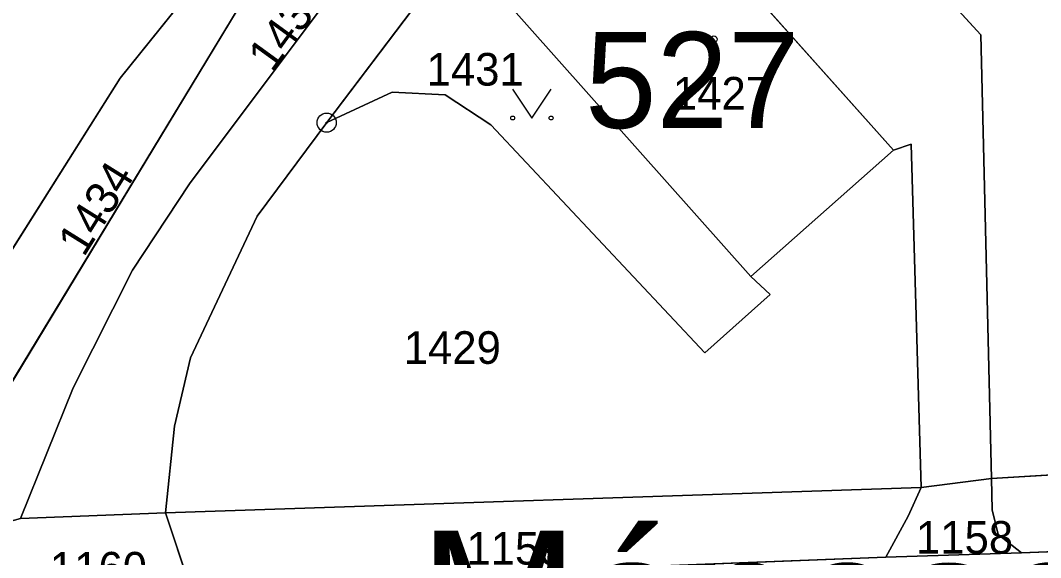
# Model space of a CAD drawing. Extents: x -689422 to -685210, y -987725 to -982160.
# Drawn here: x -687189 to -687135.9, y -985186.2 to -985158.2 of the extents above; entities that cross this region are included whole.
import ezdxf

# ---------------------------------------------------------------- set-up
doc = ezdxf.new("R2010")
doc.units = 0
for name, color, linetype in [('KN_Budovy', 7, 'Continuous'), ('KN_Budovy_cisla_domovni', 7, 'Continuous'), ('KN_Hranice_parcel', 7, 'Continuous'), ('KN_Parcelni cisla', 7, 'Continuous'), ('KN_Polygon parcely', 7, 'Continuous'), ('KN_Popisy_pomistni nazvy nazvy ulic', 7, 'Continuous'), ('KN_POZEMKY_OSTATNI PLOCHA', 7, 'Continuous'), ('KN_POZEMKY_ZASTAVENA PLOCHA', 7, 'Continuous'), ('KN_VYUZITI_16_ostatni plocha_silnice', 7, 'Continuous'), ('KN_VYUZITI_17_ostatni plocha_ostatni komunikace', 7, 'Continuous'), ('KN_VYUZITI_19_ostatni plocha_zelen', 7, 'Continuous'), ('KN_VYUZITI_23_ostatni plocha_manipulacni plocha', 7, 'Continuous'), ('KN_VYUZITI_26_ostatni plocha_jina plocha', 7, 'Continuous'), ('KN_Značky bodu BP', 7, 'Continuous'), ('KN_Značky budov', 7, 'Continuous'), ('KN_Značky kultur', 7, 'Continuous')]:
    doc.layers.add(name, color=color, linetype=linetype)

msp = doc.modelspace()

# ---------------------------------------------------------------- linework, layer by layer
at = {"layer": 'KN_Budovy'}
msp.add_lwpolyline([(-687163.86, -985156.98), (-687150.94, -985171.53), (-687143.51, -985164.95), (-687150.7, -985156.88), (-687156.57, -985150.3)], close=True, dxfattribs=at)
at = {"layer": 'KN_Hranice_parcel'}
for p, q in [((-687173.01, -985163.51), (-687165.01, -985152.92)), ((-687163.86, -985156.98), (-687150.94, -985171.53)), ((-687150.7, -985156.88), (-687143.51, -985164.95)), ((-687150.94, -985171.53), (-687143.51, -985164.95)), ((-687105.85, -985180.08), (-687138.41, -985182.06)), ((-687142.07, -985182.53), (-687138.41, -985182.06)), ((-687142.07, -985182.53), (-687181.4, -985183.85)), ((-687188.95, -985184.13), (-687189.57, -985184.32)), ((-687188.95, -985184.13), (-687181.4, -985183.85)), ((-687181.4, -985183.85), (-687180.16, -985187.56)), ((-687143.9, -985186.16), (-687180.16, -985187.56)), ((-687136.84, -985185.92), (-687143.9, -985186.16))]:
    msp.add_line(p, q, dxfattribs=at)
for points in [[(-687141.63, -985116.62), (-687145.04, -985119.79), (-687180.15, -985166.7), (-687183.12, -985171.19), (-687186.21, -985177.33), (-687188.95, -985184.13)], [(-687196, -985180.6), (-687191.71, -985180.83), (-687177.22, -985156.89), (-687164.86, -985142.21), (-687156.47, -985133.38)], [(-687160.67, -985133.46), (-687169.91, -985143.97), (-687183.76, -985161.2), (-687196, -985180.6)], [(-687138.41, -985182.06), (-687138.96, -985158.93), (-687142.83, -985154.7), (-687139.95, -985152.31)], [(-687150.94, -985171.53), (-687149.93, -985172.46), (-687153.33, -985175.5), (-687164.46, -985163.63), (-687166.85, -985162.07), (-687169.6, -985161.92), (-687173.01, -985163.51)], [(-687181.4, -985183.85), (-687180.93, -985179.33), (-687180.09, -985175.77), (-687176.63, -985168.38), (-687173.01, -985163.51)], [(-687143.51, -985164.95), (-687142.59, -985164.64), (-687142.07, -985182.53)], [(-687138.41, -985182.06), (-687138.38, -985183.68), (-687138.06, -985184.98), (-687136.84, -985185.92)], [(-687142.07, -985182.53), (-687142.74, -985184.01), (-687143.9, -985186.16)], [(-687106.84, -985184.76), (-687110.87, -985184.92), (-687110.89, -985184.42), (-687111.47, -985184.46), (-687112.35, -985184.99), (-687136.84, -985185.92)]]:
    msp.add_lwpolyline(points, dxfattribs=at)
at = {"layer": 'KN_Polygon parcely'}
for points in [[(-687189.57, -985184.32), (-687188.95, -985184.13), (-687186.21, -985177.33), (-687183.12, -985171.19), (-687180.15, -985166.7), (-687145.04, -985119.79), (-687141.63, -985116.62), (-687141.94, -985110.44), (-687143.64, -985110.36), (-687155.56, -985128.06), (-687155.53, -985129.37), (-687155.48, -985131.59), (-687156.47, -985133.38), (-687164.86, -985142.21), (-687177.22, -985156.89), (-687191.71, -985180.83), (-687196, -985180.6), (-687198.7, -985184.43)], [(-687160.67, -985133.46), (-687169.91, -985143.97), (-687183.76, -985161.2), (-687196, -985180.6), (-687191.71, -985180.83), (-687177.22, -985156.89), (-687164.86, -985142.21), (-687156.47, -985133.38), (-687159.17, -985133.43)], [(-687163.86, -985156.98), (-687150.94, -985171.53), (-687143.51, -985164.95), (-687150.7, -985156.88), (-687156.57, -985150.3)], [(-687116.84, -985170.49), (-687120.85, -985173.91), (-687139.95, -985152.31), (-687142.83, -985154.7), (-687138.96, -985158.93), (-687138.41, -985182.06), (-687105.85, -985180.08), (-687107.45, -985165.95), (-687109.03, -985163.31), (-687109.57, -985163.84)], [(-687165.01, -985152.92), (-687173.01, -985163.51), (-687169.6, -985161.92), (-687166.85, -985162.07), (-687164.46, -985163.63), (-687153.33, -985175.5), (-687149.93, -985172.46), (-687150.94, -985171.53), (-687163.86, -985156.98), (-687164.37, -985157.4), (-687165.43, -985155.91)], [(-687149.93, -985172.46), (-687153.33, -985175.5), (-687164.46, -985163.63), (-687166.85, -985162.07), (-687169.6, -985161.92), (-687173.01, -985163.51), (-687176.63, -985168.38), (-687180.09, -985175.77), (-687180.93, -985179.33), (-687181.4, -985183.85), (-687142.07, -985182.53), (-687142.59, -985164.64), (-687143.51, -985164.95), (-687150.94, -985171.53)], [(-687138.41, -985182.06), (-687138.38, -985183.68), (-687138.06, -985184.98), (-687136.84, -985185.92), (-687112.35, -985184.99), (-687111.47, -985184.46), (-687110.89, -985184.42), (-687110.87, -985184.92), (-687106.84, -985184.76), (-687106.11, -985183.94), (-687105.85, -985180.08)], [(-687142.74, -985184.01), (-687143.9, -985186.16), (-687136.84, -985185.92), (-687138.06, -985184.98), (-687138.38, -985183.68), (-687138.41, -985182.06), (-687142.07, -985182.53)], [(-687180.16, -985187.56), (-687143.9, -985186.16), (-687142.74, -985184.01), (-687142.07, -985182.53), (-687181.4, -985183.85)], [(-687188.95, -985184.13), (-687189.57, -985184.32), (-687192.32, -985188), (-687180.16, -985187.56), (-687181.4, -985183.85)]]:
    msp.add_lwpolyline(points, close=True, dxfattribs=at)
for points in [[(-687145.04, -985119.79), (-687180.15, -985166.7), (-687183.12, -985171.19), (-687186.21, -985177.33), (-687188.95, -985184.13), (-687181.4, -985183.85), (-687180.93, -985179.33), (-687180.09, -985175.77), (-687176.63, -985168.38), (-687173.01, -985163.51), (-687165.01, -985152.92)], [(-687196, -985180.6), (-687183.76, -985161.2), (-687169.91, -985143.97), (-687160.67, -985133.46), (-687173.48, -985133.7), (-687173.48, -985135.7), (-687173.39, -985139.58), (-687191.46, -985139.62)], [(-687150.7, -985156.88), (-687143.51, -985164.95), (-687142.59, -985164.64), (-687142.07, -985182.53), (-687138.41, -985182.06), (-687138.96, -985158.93), (-687142.83, -985154.7)], [(-686959.23, -985186.94), (-686950.63, -985178.56), (-686961.48, -985178.4), (-687028.34, -985181.63), (-687040.2, -985182.13), (-687044.28, -985182.34), (-687044.32, -985181.99), (-687044.82, -985182.02), (-687045.76, -985182.37), (-687067.02, -985183.27), (-687075.9, -985183.63), (-687099.22, -985184.46), (-687106.84, -985184.76), (-687110.87, -985184.92), (-687110.89, -985184.42), (-687111.47, -985184.46), (-687112.35, -985184.99), (-687136.84, -985185.92), (-687143.9, -985186.16), (-687180.16, -985187.56)]]:
    msp.add_lwpolyline(points, dxfattribs=at)
at = {"layer": 'KN_POZEMKY_OSTATNI PLOCHA'}
for p, q in [((-687180.15, -985166.7), (-687145.04, -985119.79)), ((-687145.04, -985119.79), (-687180.15, -985166.7)), ((-687183.76, -985161.2), (-687169.91, -985143.97)), ((-687169.91, -985143.97), (-687183.76, -985161.2)), ((-687173.01, -985163.51), (-687165.01, -985152.92)), ((-687165.01, -985152.92), (-687173.01, -985163.51)), ((-687142.83, -985154.7), (-687138.96, -985158.93)), ((-687138.96, -985158.93), (-687142.83, -985154.7)), ((-687177.22, -985156.89), (-687191.71, -985180.83)), ((-687191.71, -985180.83), (-687177.22, -985156.89)), ((-687163.86, -985156.98), (-687150.94, -985171.53)), ((-687143.51, -985164.95), (-687150.7, -985156.88)), ((-687138.96, -985158.93), (-687138.41, -985182.06)), ((-687138.41, -985182.06), (-687138.96, -985158.93)), ((-687196, -985180.6), (-687183.76, -985161.2)), ((-687183.76, -985161.2), (-687196, -985180.6)), ((-687169.6, -985161.92), (-687173.01, -985163.51)), ((-687173.01, -985163.51), (-687169.6, -985161.92)), ((-687166.85, -985162.07), (-687169.6, -985161.92)), ((-687169.6, -985161.92), (-687166.85, -985162.07)), ((-687164.46, -985163.63), (-687166.85, -985162.07)), ((-687166.85, -985162.07), (-687164.46, -985163.63)), ((-687173.01, -985163.51), (-687176.63, -985168.38)), ((-687176.63, -985168.38), (-687173.01, -985163.51)), ((-687153.33, -985175.5), (-687164.46, -985163.63)), ((-687164.46, -985163.63), (-687153.33, -985175.5)), ((-687142.59, -985164.64), (-687143.51, -985164.95)), ((-687143.51, -985164.95), (-687142.59, -985164.64)), ((-687142.07, -985182.53), (-687142.59, -985164.64)), ((-687142.59, -985164.64), (-687142.07, -985182.53)), ((-687150.94, -985171.53), (-687143.51, -985164.95)), ((-687183.12, -985171.19), (-687180.15, -985166.7)), ((-687180.15, -985166.7), (-687183.12, -985171.19)), ((-687176.63, -985168.38), (-687180.09, -985175.77)), ((-687180.09, -985175.77), (-687176.63, -985168.38)), ((-687186.21, -985177.33), (-687183.12, -985171.19)), ((-687183.12, -985171.19), (-687186.21, -985177.33)), ((-687150.94, -985171.53), (-687149.93, -985172.46)), ((-687149.93, -985172.46), (-687150.94, -985171.53)), ((-687149.93, -985172.46), (-687153.33, -985175.5)), ((-687153.33, -985175.5), (-687149.93, -985172.46)), ((-687180.09, -985175.77), (-687180.93, -985179.33)), ((-687180.93, -985179.33), (-687180.09, -985175.77)), ((-687188.95, -985184.13), (-687186.21, -985177.33)), ((-687186.21, -985177.33), (-687188.95, -985184.13)), ((-687180.93, -985179.33), (-687181.4, -985183.85)), ((-687181.4, -985183.85), (-687180.93, -985179.33)), ((-687105.85, -985180.08), (-687138.41, -985182.06)), ((-687138.41, -985182.06), (-687105.85, -985180.08)), ((-687138.41, -985182.06), (-687142.07, -985182.53)), ((-687142.07, -985182.53), (-687138.41, -985182.06)), ((-687138.38, -985183.68), (-687138.41, -985182.06)), ((-687138.41, -985182.06), (-687138.38, -985183.68)), ((-687142.07, -985182.53), (-687181.4, -985183.85)), ((-687181.4, -985183.85), (-687142.07, -985182.53)), ((-687142.74, -985184.01), (-687142.07, -985182.53)), ((-687142.07, -985182.53), (-687142.74, -985184.01)), ((-687138.06, -985184.98), (-687138.38, -985183.68)), ((-687138.38, -985183.68), (-687138.06, -985184.98)), ((-687188.95, -985184.13), (-687189.57, -985184.32)), ((-687189.57, -985184.32), (-687188.95, -985184.13)), ((-687181.4, -985183.85), (-687188.95, -985184.13)), ((-687188.95, -985184.13), (-687181.4, -985183.85)), ((-687180.16, -985187.56), (-687181.4, -985183.85)), ((-687181.4, -985183.85), (-687180.16, -985187.56)), ((-687143.9, -985186.16), (-687142.74, -985184.01)), ((-687142.74, -985184.01), (-687143.9, -985186.16)), ((-687136.84, -985185.92), (-687138.06, -985184.98)), ((-687138.06, -985184.98), (-687136.84, -985185.92)), ((-687112.35, -985184.99), (-687136.84, -985185.92)), ((-687136.84, -985185.92), (-687112.35, -985184.99)), ((-687143.9, -985186.16), (-687180.16, -985187.56)), ((-687180.16, -985187.56), (-687143.9, -985186.16)), ((-687136.84, -985185.92), (-687143.9, -985186.16)), ((-687143.9, -985186.16), (-687136.84, -985185.92))]:
    msp.add_line(p, q, dxfattribs=at)
at = {"layer": 'KN_POZEMKY_ZASTAVENA PLOCHA'}
for p, q in [((-687150.94, -985171.53), (-687163.86, -985156.98)), ((-687150.7, -985156.88), (-687143.51, -985164.95)), ((-687143.51, -985164.95), (-687150.94, -985171.53))]:
    msp.add_line(p, q, dxfattribs=at)
at = {"layer": 'KN_VYUZITI_16_ostatni plocha_silnice'}
for p, q in [((-687136.84, -985185.92), (-687112.35, -985184.99)), ((-687180.16, -985187.56), (-687143.9, -985186.16)), ((-687143.9, -985186.16), (-687136.84, -985185.92))]:
    msp.add_line(p, q, dxfattribs=at)
at = {"layer": 'KN_VYUZITI_17_ostatni plocha_ostatni komunikace'}
for p, q in [((-687180.15, -985166.7), (-687145.04, -985119.79)), ((-687165.01, -985152.92), (-687173.01, -985163.51)), ((-687142.83, -985154.7), (-687138.96, -985158.93)), ((-687143.51, -985164.95), (-687150.7, -985156.88)), ((-687138.96, -985158.93), (-687138.41, -985182.06)), ((-687173.01, -985163.51), (-687176.63, -985168.38)), ((-687142.59, -985164.64), (-687143.51, -985164.95)), ((-687142.07, -985182.53), (-687142.59, -985164.64)), ((-687183.12, -985171.19), (-687180.15, -985166.7)), ((-687176.63, -985168.38), (-687180.09, -985175.77)), ((-687186.21, -985177.33), (-687183.12, -985171.19)), ((-687180.09, -985175.77), (-687180.93, -985179.33)), ((-687188.95, -985184.13), (-687186.21, -985177.33)), ((-687180.93, -985179.33), (-687181.4, -985183.85)), ((-687138.41, -985182.06), (-687142.07, -985182.53)), ((-687142.07, -985182.53), (-687138.41, -985182.06)), ((-687138.41, -985182.06), (-687138.38, -985183.68)), ((-687142.74, -985184.01), (-687142.07, -985182.53)), ((-687138.38, -985183.68), (-687138.06, -985184.98)), ((-687189.57, -985184.32), (-687188.95, -985184.13)), ((-687181.4, -985183.85), (-687188.95, -985184.13)), ((-687188.95, -985184.13), (-687181.4, -985183.85)), ((-687181.4, -985183.85), (-687180.16, -985187.56)), ((-687143.9, -985186.16), (-687142.74, -985184.01)), ((-687138.06, -985184.98), (-687136.84, -985185.92)), ((-687136.84, -985185.92), (-687143.9, -985186.16))]:
    msp.add_line(p, q, dxfattribs=at)
at = {"layer": 'KN_VYUZITI_19_ostatni plocha_zelen'}
for p, q in [((-687173.01, -985163.51), (-687165.01, -985152.92)), ((-687163.86, -985156.98), (-687150.94, -985171.53)), ((-687169.6, -985161.92), (-687173.01, -985163.51)), ((-687166.85, -985162.07), (-687169.6, -985161.92)), ((-687164.46, -985163.63), (-687166.85, -985162.07)), ((-687153.33, -985175.5), (-687164.46, -985163.63)), ((-687150.94, -985171.53), (-687149.93, -985172.46)), ((-687149.93, -985172.46), (-687153.33, -985175.5))]:
    msp.add_line(p, q, dxfattribs=at)
at = {"layer": 'KN_VYUZITI_23_ostatni plocha_manipulacni plocha'}
for p, q in [((-687183.76, -985161.2), (-687169.91, -985143.97)), ((-687169.91, -985143.97), (-687183.76, -985161.2)), ((-687138.96, -985158.93), (-687142.83, -985154.7)), ((-687177.22, -985156.89), (-687191.71, -985180.83)), ((-687138.41, -985182.06), (-687138.96, -985158.93)), ((-687196, -985180.6), (-687183.76, -985161.2)), ((-687183.76, -985161.2), (-687196, -985180.6)), ((-687173.01, -985163.51), (-687169.6, -985161.92)), ((-687169.6, -985161.92), (-687166.85, -985162.07)), ((-687166.85, -985162.07), (-687164.46, -985163.63)), ((-687176.63, -985168.38), (-687173.01, -985163.51)), ((-687164.46, -985163.63), (-687153.33, -985175.5)), ((-687143.51, -985164.95), (-687142.59, -985164.64)), ((-687142.59, -985164.64), (-687142.07, -985182.53)), ((-687150.94, -985171.53), (-687143.51, -985164.95)), ((-687180.09, -985175.77), (-687176.63, -985168.38)), ((-687149.93, -985172.46), (-687150.94, -985171.53)), ((-687153.33, -985175.5), (-687149.93, -985172.46)), ((-687180.93, -985179.33), (-687180.09, -985175.77)), ((-687181.4, -985183.85), (-687180.93, -985179.33)), ((-687105.85, -985180.08), (-687138.41, -985182.06)), ((-687142.07, -985182.53), (-687181.4, -985183.85))]:
    msp.add_line(p, q, dxfattribs=at)
at = {"layer": 'KN_VYUZITI_26_ostatni plocha_jina plocha'}
for p, q in [((-687145.04, -985119.79), (-687180.15, -985166.7)), ((-687191.71, -985180.83), (-687177.22, -985156.89)), ((-687180.15, -985166.7), (-687183.12, -985171.19)), ((-687183.12, -985171.19), (-687186.21, -985177.33)), ((-687186.21, -985177.33), (-687188.95, -985184.13)), ((-687138.41, -985182.06), (-687105.85, -985180.08)), ((-687138.38, -985183.68), (-687138.41, -985182.06)), ((-687181.4, -985183.85), (-687142.07, -985182.53)), ((-687142.07, -985182.53), (-687142.74, -985184.01)), ((-687138.06, -985184.98), (-687138.38, -985183.68)), ((-687188.95, -985184.13), (-687189.57, -985184.32)), ((-687180.16, -985187.56), (-687181.4, -985183.85)), ((-687142.74, -985184.01), (-687143.9, -985186.16)), ((-687136.84, -985185.92), (-687138.06, -985184.98)), ((-687112.35, -985184.99), (-687136.84, -985185.92)), ((-687143.9, -985186.16), (-687180.16, -985187.56))]:
    msp.add_line(p, q, dxfattribs=at)
at = {"layer": 'KN_Značky bodu BP'}
for radius in [0.5, 0.0303]:
    msp.add_circle((-687173.01, -985163.51), radius, dxfattribs=at)
at = {"layer": 'KN_Značky budov'}
msp.add_circle((-687152.857, -985159.169), 0.175, dxfattribs=at)
at = {"layer": 'KN_Značky kultur'}
msp.add_lwpolyline([(-687163.33, -985161.769), (-687162.33, -985163.27), (-687161.33, -985161.769)], dxfattribs=at)
for centre in [(-687163.33, -985163.269), (-687161.33, -985163.269)]:
    msp.add_circle(centre, 0.1, dxfattribs=at)

# ---------------------------------------------------------------- texts
at = {"layer": 'KN_Budovy_cisla_domovni'}
msp.add_text('527', height=5, dxfattribs=at).set_placement((-687159.561, -985163.789))
at = {"layer": 'KN_Parcelni cisla'}
for s, rotation, p in [('1433', 54, (-687175.842, -985160.949)), ('1434', 58, (-687185.649, -985170.56))]:
    msp.add_text(s, height=1.7, rotation=rotation, dxfattribs=at).set_placement(p)
for s, p in [('1431', (-687167.81, -985161.58)), ('1427', (-687154.99, -985162.83)), ('1429', (-687169, -985176.08)), ('1158', (-687142.34, -985185.97)), ('1159', (-687165.74, -985186.54)), ('1160', (-687187.42, -985187.58))]:
    msp.add_text(s, height=1.7, dxfattribs=at).set_placement(p)
at = {"layer": 'KN_Popisy_pomistni nazvy nazvy ulic'}
msp.add_text('Mánesova', height=7.5, dxfattribs=at).set_placement((-687168.23, -985192.28))

doc.saveas('drawing.dxf')
